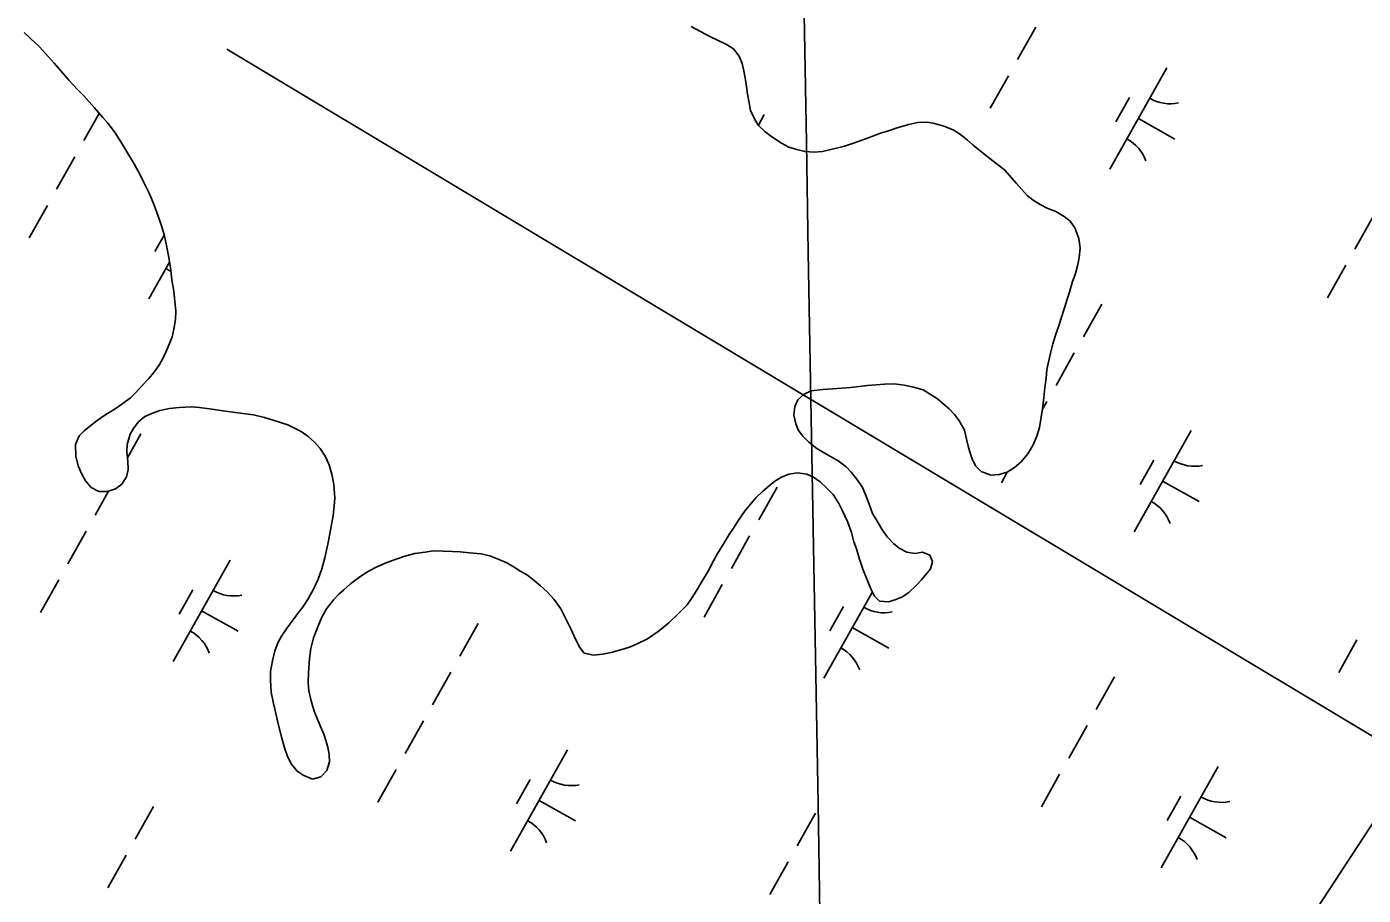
# Model space of a CAD drawing. Extents: x 3913936 to 3933962, y 195330 to 217741.
# Drawn here: x 3924836 to 3925410, y 208116 to 208489 of the extents above; entities that cross this region are included whole.
import ezdxf

# ---------------------------------------------------------------- set-up
doc = ezdxf.new("R2010")
doc.units = 0
for name, color, linetype in [('V-GRID-MAJR', 7, 'Continuous'), ('V-UTIL-LINE', 7, 'Continuous'), ('V-WETL-SWMP', 7, 'Continuous')]:
    doc.layers.add(name, color=color, linetype=linetype)

msp = doc.modelspace()

# ---------------------------------------------------------------- linework, layer by layer
at = {"layer": 'V-GRID-MAJR'}
msp.add_spline([(3925365.98, 197364.03), (3925326.04, 199633.54), (3925219.37, 205693.59), (3925112.71, 211753.63), (3925058.21, 214849.94)], degree=3, dxfattribs=at)
at = {"layer": 'V-UTIL-LINE'}
msp.add_line((3924921.92, 208479.62), (3928401.93, 206392.15), dxfattribs=at)
msp.add_lwpolyline([(3928315.82, 212388.13), (3926944.7, 210748.94), (3926592.74, 210251.47), (3926408.93, 209914.99), (3925628.64, 208474.44), (3925139.98, 207727.42), (3924555.96, 206253.65), (3924055.82, 204771.45), (3923484.9, 203858.52), (3922256.01, 202262.65), (3921816.4, 201905.57), (3920704.84, 200345.08), (3920462.44, 200062.72)], dxfattribs=at)
at = {"layer": 'V-WETL-SWMP'}
for p, q in [((3925121.55, 208489.4), (3925125.58, 208487.24)), ((3925269.63, 208489.16), (3925261.79, 208475.21)), ((3924837.62, 208484.29), (3924834.88, 208486.85)), ((3924841.4, 208480.57), (3924837.62, 208484.29)), ((3925125.58, 208487.24), (3925129.22, 208485.21)), ((3925129.22, 208485.21), (3925136.75, 208481.66)), ((3924845.19, 208476.47), (3924841.4, 208480.57)), ((3924847.8, 208473.65), (3924845.19, 208476.47)), ((3925136.75, 208481.66), (3925139.74, 208479.74)), ((3925139.74, 208479.74), (3925142.22, 208476.67)), ((3925142.22, 208476.67), (3925143.42, 208473.45)), ((3924850.68, 208470.32), (3924847.8, 208473.65)), ((3925143.42, 208473.45), (3925144.22, 208470.35)), ((3925325.97, 208471.6), (3925301.46, 208428.01)), ((3924854.07, 208466.34), (3924850.68, 208470.32)), ((3924857.73, 208462.37), (3924854.07, 208466.34)), ((3925144.22, 208470.35), (3925144.77, 208467.38)), ((3925144.77, 208467.38), (3925145.32, 208463.64)), ((3925257.87, 208468.24), (3925250.03, 208454.29)), ((3924860.6, 208459.43), (3924857.73, 208462.37)), ((3924864.91, 208454.55), (3924860.6, 208459.43)), ((3925145.32, 208463.64), (3925145.74, 208460.28)), ((3925145.74, 208460.28), (3925146.42, 208456.54)), ((3924868.7, 208450.2), (3924864.91, 208454.55)), ((3925146.42, 208456.54), (3925147.09, 208453.32)), ((3925147.09, 208453.32), (3925148.68, 208449.71)), ((3925309.93, 208458.82), (3925304.05, 208448.36)), ((3924867.11, 208452.02), (3924860.58, 208440.39)), ((3924870.79, 208447.76), (3924868.7, 208450.2)), ((3924873.67, 208444.04), (3924870.79, 208447.76)), ((3925148.68, 208449.71), (3925150.39, 208447.01)), ((3925152.96, 208451.5), (3925150.42, 208446.98)), ((3925215.01, 208447.23), (3925219.01, 208448.17)), ((3925219.01, 208448.17), (3925223.15, 208448.21)), ((3925223.15, 208448.21), (3925226.12, 208447.72)), ((3925226.12, 208447.72), (3925230.14, 208446.6)), ((3925313.72, 208449.81), (3925329.41, 208440.98)), ((3924876.42, 208439.8), (3924873.67, 208444.04)), ((3925150.39, 208447.01), (3925153.12, 208444.32)), ((3925153.12, 208444.32), (3925156.25, 208441.9)), ((3925156.25, 208441.9), (3925160.28, 208439.22)), ((3925195.3, 208440.71), (3925199.16, 208442.17)), ((3925199.16, 208442.17), (3925202.9, 208443.5)), ((3925202.9, 208443.5), (3925205.86, 208444.43)), ((3925205.86, 208444.43), (3925210.5, 208445.9)), ((3925210.5, 208445.9), (3925215.01, 208447.23)), ((3925230.14, 208446.6), (3925234.16, 208444.95)), ((3925234.16, 208444.95), (3925237.29, 208442.91)), ((3925237.29, 208442.91), (3925240.28, 208440.49)), ((3924879.31, 208435.04), (3924876.42, 208439.8)), ((3925160.28, 208439.22), (3925163.53, 208437.57)), ((3925163.53, 208437.57), (3925166.9, 208436.57)), ((3925166.9, 208436.57), (3925170.4, 208435.7)), ((3925178.02, 208435.64), (3925180.99, 208436.31)), ((3925180.99, 208436.31), (3925183.96, 208437.11)), ((3925183.96, 208437.11), (3925187.44, 208437.92)), ((3925187.44, 208437.92), (3925191.3, 208439.25)), ((3925191.3, 208439.25), (3925195.3, 208440.71)), ((3925240.28, 208440.49), (3925242.76, 208438.44)), ((3925242.76, 208438.44), (3925245.75, 208436.01)), ((3924856.66, 208433.42), (3924848.82, 208419.47)), ((3924882.33, 208430.03), (3924879.31, 208435.04)), ((3925170.4, 208435.7), (3925174.41, 208435.35)), ((3925174.41, 208435.35), (3925178.02, 208435.64)), ((3925245.75, 208436.01), (3925251.22, 208431.67)), ((3925251.22, 208431.67), (3925253.7, 208429.62)), ((3924884.7, 208425.66), (3924882.33, 208430.03)), ((3924886.28, 208422.31), (3924884.7, 208425.66)), ((3925253.7, 208429.62), (3925256.17, 208427.71)), ((3925256.17, 208427.71), (3925261.39, 208421.94)), ((3924888.78, 208417.42), (3924886.28, 208422.31)), ((3925261.39, 208421.94), (3925263.62, 208419.25)), ((3925263.62, 208419.25), (3925265.97, 208416.81)), ((3924890.77, 208412.53), (3924888.78, 208417.42)), ((3925265.97, 208416.81), (3925268.44, 208414.77)), ((3925268.44, 208414.77), (3925271.56, 208412.86)), ((3924844.9, 208412.5), (3924837.06, 208398.55)), ((3924892.36, 208408.28), (3924890.77, 208412.53)), ((3924893.82, 208403.77), (3924892.36, 208408.28)), ((3925271.56, 208412.86), (3925274.81, 208411.21)), ((3925274.81, 208411.21), (3925278.18, 208409.82)), ((3925278.18, 208409.82), (3925281.82, 208407.65)), ((3925281.82, 208407.65), (3925284.42, 208405.74)), ((3925414.63, 208407.65), (3925406.79, 208393.71)), ((3924895.02, 208400.03), (3924893.82, 208403.77)), ((3925284.42, 208405.74), (3925286.39, 208402.79)), ((3925286.39, 208402.79), (3925288.11, 208398.28)), ((3924895.09, 208399.74), (3924891.08, 208392.62)), ((3924896.1, 208395.26), (3924895.02, 208400.03)), ((3925288.11, 208398.28), (3925288.67, 208394.15)), ((3924896.92, 208390.74), (3924896.1, 208395.26)), ((3924897.74, 208385.84), (3924896.92, 208390.74)), ((3925288.32, 208390.14), (3925287.7, 208387.03)), ((3925288.67, 208394.15), (3925288.32, 208390.14)), ((3924897.37, 208388.06), (3924888.5, 208372.27)), ((3924898.31, 208380.54), (3924897.74, 208385.84)), ((3925287.7, 208387.03), (3925286.7, 208383.27)), ((3925402.87, 208386.73), (3925395.03, 208372.78)), ((3924899.13, 208375.64), (3924898.31, 208380.54)), ((3925285.32, 208379.38), (3925284.06, 208375.23)), ((3925286.7, 208383.27), (3925285.32, 208379.38)), ((3924899.56, 208371.25), (3924899.13, 208375.64)), ((3925284.06, 208375.23), (3925283.06, 208372.25)), ((3924899.98, 208367.12), (3924899.56, 208371.25)), ((3925282.05, 208368.88), (3925280.55, 208363.95)), ((3925283.06, 208372.25), (3925282.05, 208368.88)), ((3925297.95, 208369.99), (3925290.11, 208356.05)), ((3924899.15, 208359.22), (3924899.89, 208363.49)), ((3924899.89, 208363.49), (3924899.98, 208367.12)), ((3925280.55, 208363.95), (3925279.55, 208360.71)), ((3924897.02, 208352.35), (3924898.41, 208355.99)), ((3924898.41, 208355.99), (3924899.15, 208359.22)), ((3925278.29, 208357.08), (3925276.9, 208352.93)), ((3925279.55, 208360.71), (3925278.29, 208357.08)), ((3924895.75, 208349.37), (3924897.02, 208352.35)), ((3925276.9, 208352.93), (3925275.91, 208348.92)), ((3924892.96, 208344.04), (3924894.49, 208346.64)), ((3924894.49, 208346.64), (3924895.75, 208349.37)), ((3925275.91, 208348.92), (3925274.42, 208341.92)), ((3925286.19, 208349.07), (3925278.35, 208335.12)), ((3924888.36, 208337.92), (3924890.79, 208340.79)), ((3924890.79, 208340.79), (3924892.96, 208344.04)), ((3925274.42, 208341.92), (3925274.07, 208338.3)), ((3924882.86, 208332.06), (3924885.29, 208334.79)), ((3924885.29, 208334.79), (3924888.36, 208337.92)), ((3925173.17, 208332.83), (3925170.08, 208331.38)), ((3925178.08, 208333.4), (3925173.17, 208332.83)), ((3925182.34, 208333.69), (3925178.08, 208333.4)), ((3925186.34, 208333.99), (3925182.34, 208333.69)), ((3925189.96, 208334.28), (3925186.34, 208333.99)), ((3925193.7, 208334.71), (3925189.96, 208334.28)), ((3925197.19, 208335.12), (3925193.7, 208334.71)), ((3925201.06, 208335.42), (3925197.19, 208335.12)), ((3925204.68, 208335.71), (3925201.06, 208335.42)), ((3925208.82, 208335.75), (3925204.68, 208335.71)), ((3925213.09, 208335.27), (3925208.82, 208335.75)), ((3925217.1, 208334.41), (3925213.09, 208335.27)), ((3925221.25, 208333.15), (3925217.1, 208334.41)), ((3925223.98, 208331.5), (3925221.25, 208333.15)), ((3925273.59, 208334.29), (3925273.11, 208329.89)), ((3925274.07, 208338.3), (3925273.59, 208334.29)), ((3924873.49, 208324.73), (3924877.22, 208327.35)), ((3924877.22, 208327.35), (3924880.56, 208329.84)), ((3924880.56, 208329.84), (3924882.86, 208332.06)), ((3925167.39, 208328.9), (3925166.12, 208326.05)), ((3925170.08, 208331.38), (3925167.39, 208328.9)), ((3925227.36, 208329.33), (3925223.98, 208331.5)), ((3925229.71, 208327.29), (3925227.36, 208329.33)), ((3925232.44, 208325.11), (3925229.71, 208327.29)), ((3925274.43, 208328.15), (3925272.43, 208324.59)), ((3925273.11, 208329.89), (3925272.51, 208325.1)), ((3924866.3, 208320.01), (3924870.02, 208322.63)), ((3924870.02, 208322.63), (3924873.49, 208324.73)), ((3924886.71, 208321.75), (3924884.14, 208319.66)), ((3924889.67, 208323.07), (3924886.71, 208321.75)), ((3924893.14, 208324.4), (3924889.67, 208323.07)), ((3924897.27, 208325.21), (3924893.14, 208324.4)), ((3924901.53, 208325.64), (3924897.27, 208325.21)), ((3924906.83, 208325.95), (3924901.53, 208325.64)), ((3924910.2, 208325.59), (3924906.83, 208325.95)), ((3924915.5, 208324.86), (3924910.2, 208325.59)), ((3924920.42, 208324.26), (3924915.5, 208324.86)), ((3924924.56, 208323.66), (3924920.42, 208324.26)), ((3924930, 208322.93), (3924924.56, 208323.66)), ((3924933.36, 208322.45), (3924930, 208322.93)), ((3924938.16, 208321.33), (3924933.36, 208322.45)), ((3924941.91, 208320.2), (3924938.16, 208321.33)), ((3925166.12, 208326.05), (3925165.64, 208322.29)), ((3925165.64, 208322.29), (3925166.45, 208318.55)), ((3925234.66, 208322.68), (3925232.44, 208325.11)), ((3925236.62, 208320.24), (3925234.66, 208322.68)), ((3925272.51, 208325.1), (3925271.29, 208317.08)), ((3924858.48, 208313.47), (3924860.65, 208315.56)), ((3924860.65, 208315.56), (3924862.96, 208317.52)), ((3924862.96, 208317.52), (3924866.3, 208320.01)), ((3924881.97, 208316.92), (3924880.44, 208314.2)), ((3924884.14, 208319.66), (3924881.97, 208316.92)), ((3924948.14, 208318.19), (3924941.91, 208320.2)), ((3924950.99, 208316.79), (3924948.14, 208318.19)), ((3924953.85, 208315.27), (3924950.99, 208316.79)), ((3925166.45, 208318.55), (3925167.64, 208315.72)), ((3925167.64, 208315.72), (3925169.47, 208313.28)), ((3925238.99, 208315.87), (3925236.62, 208320.24)), ((3925240.06, 208311.48), (3925238.99, 208315.87)), ((3925271.29, 208317.08), (3925270.04, 208313.32)), ((3925336.36, 208315.8), (3925311.86, 208272.21)), ((3924856.96, 208309.71), (3924858.48, 208313.47)), ((3924857.14, 208304.67), (3924856.96, 208309.71)), ((3924879.19, 208309.79), (3924878.96, 208306.56)), ((3924880.44, 208314.2), (3924879.19, 208309.79)), ((3924884.99, 208314.25), (3924879.23, 208304.02)), ((3924956.97, 208313.1), (3924953.85, 208315.27)), ((3924959.71, 208310.67), (3924956.97, 208313.1)), ((3924962.06, 208307.98), (3924959.71, 208310.67)), ((3925169.47, 208313.28), (3925172.08, 208310.72)), ((3925172.08, 208310.72), (3925175.6, 208308.04)), ((3925240.74, 208308.39), (3925240.06, 208311.48)), ((3925270.04, 208313.32), (3925268.52, 208309.55)), ((3924858.08, 208300.54), (3924857.14, 208304.67)), ((3924878.96, 208306.56), (3924879.39, 208302.55)), ((3924964.29, 208304.77), (3924962.06, 208307.98)), ((3924965.88, 208301.04), (3924964.29, 208304.77)), ((3925175.6, 208308.04), (3925178.46, 208306.25)), ((3925178.46, 208306.25), (3925181.71, 208304.35)), ((3925181.71, 208304.35), (3925184.7, 208302.69)), ((3925242.08, 208303.88), (3925240.74, 208308.39)), ((3925266.23, 208305.78), (3925263.29, 208302.27)), ((3925268.52, 208309.55), (3925266.23, 208305.78)), ((3924859.66, 208296.94), (3924858.08, 208300.54)), ((3924879.55, 208298.93), (3924878.81, 208295.83)), ((3924879.39, 208302.55), (3924879.55, 208298.93)), ((3924967.08, 208296.91), (3924965.88, 208301.04)), ((3925184.7, 208302.69), (3925188.21, 208300.14)), ((3925188.21, 208300.14), (3925190.3, 208297.83)), ((3925243.79, 208300.53), (3925242.08, 208303.88)), ((3925246.14, 208298.1), (3925243.79, 208300.53)), ((3925260.47, 208299.78), (3925257.38, 208297.82)), ((3925263.29, 208302.27), (3925260.47, 208299.78)), ((3925320.32, 208303.02), (3925314.44, 208292.56)), ((3924861.24, 208294.11), (3924859.66, 208296.94)), ((3924863.72, 208291.29), (3924861.24, 208294.11)), ((3924876.9, 208292.71), (3924874.07, 208290.61)), ((3924878.81, 208295.83), (3924876.9, 208292.71)), ((3924967.9, 208292.52), (3924967.08, 208296.91)), ((3924968.34, 208286.84), (3924967.9, 208292.52)), ((3925157.5, 208293.91), (3925155.07, 208291.95)), ((3925160.33, 208295.61), (3925157.5, 208293.91)), ((3925163.55, 208296.94), (3925160.33, 208295.61)), ((3925167.17, 208297.49), (3925163.55, 208296.94)), ((3925171.18, 208297.01), (3925167.17, 208297.49)), ((3925174.16, 208295.74), (3925171.18, 208297.01)), ((3925177.02, 208293.7), (3925174.16, 208295.74)), ((3925179.76, 208291.14), (3925177.02, 208293.7)), ((3925190.3, 208297.83), (3925192.65, 208295.01)), ((3925192.65, 208295.01), (3925195.01, 208291.54)), ((3925250.29, 208296.59), (3925246.14, 208298.1)), ((3925253.9, 208296.88), (3925250.29, 208296.59)), ((3925257.38, 208297.82), (3925253.9, 208296.88)), ((3925257.38, 208297.81), (3925254.83, 208293.28)), ((3925324.11, 208294.01), (3925339.8, 208285.19)), ((3924866.97, 208289.51), (3924863.72, 208291.29)), ((3924871.18, 208289.69), (3924865.38, 208279.38)), ((3924870.72, 208289.55), (3924866.97, 208289.51)), ((3924874.07, 208290.61), (3924870.72, 208289.55)), ((3924968.11, 208283.22), (3924968.34, 208286.84)), ((3925149.43, 208286.98), (3925147, 208284.11)), ((3925152.37, 208289.72), (3925149.43, 208286.98)), ((3925158.42, 208291.32), (3925150.58, 208277.38)), ((3925155.07, 208291.95), (3925152.37, 208289.72)), ((3925182.5, 208288.2), (3925179.76, 208291.14)), ((3925185, 208284.34), (3925182.5, 208288.2)), ((3925195.01, 208291.54), (3925196.73, 208287.55)), ((3925196.73, 208287.55), (3925198.19, 208283.69)), ((3924967.63, 208279.21), (3924968.11, 208283.22)), ((3925144.44, 208280.99), (3925141.64, 208276.83)), ((3925147, 208284.11), (3925144.44, 208280.99)), ((3925186.45, 208281.51), (3925185, 208284.34)), ((3925188.69, 208276.62), (3925186.45, 208281.51)), ((3925198.19, 208283.69), (3925199.51, 208280.08)), ((3924966.16, 208270.66), (3924967.63, 208279.21)), ((3925141.64, 208276.83), (3925139.98, 208274.23)), ((3925190.41, 208271.85), (3925188.69, 208276.62)), ((3925199.51, 208280.08), (3925201.48, 208276.74)), ((3925201.48, 208276.74), (3925203.46, 208273.27)), ((3924861.46, 208272.41), (3924853.62, 208258.46)), ((3924965.42, 208266.91), (3924966.16, 208270.66)), ((3925137.81, 208271.1), (3925135.39, 208267.07)), ((3925139.98, 208274.23), (3925137.81, 208271.1)), ((3925146.66, 208270.4), (3925138.82, 208256.46)), ((3925191.48, 208267.86), (3925190.41, 208271.85)), ((3925203.46, 208273.27), (3925205.94, 208269.93)), ((3925205.94, 208269.93), (3925208.42, 208267.11)), ((3924964.05, 208260.95), (3924965.42, 208266.91)), ((3925010.69, 208263.97), (3925007.2, 208263.42)), ((3925014.95, 208263.88), (3925010.69, 208263.97)), ((3925018.96, 208263.79), (3925014.95, 208263.88)), ((3925022.2, 208263.56), (3925018.96, 208263.79)), ((3925135.39, 208267.07), (3925132.72, 208262.65)), ((3925192.55, 208264.89), (3925191.48, 208267.86)), ((3925193.88, 208260.38), (3925192.55, 208264.89)), ((3925208.42, 208267.11), (3925210.9, 208265.2)), ((3925210.9, 208265.2), (3925214.15, 208263.42)), ((3924923.39, 208260.06), (3924898.89, 208216.47)), ((3924962.81, 208256.28), (3924964.05, 208260.95)), ((3924990.06, 208258.74), (3924985.81, 208256.89)), ((3924994.31, 208260.33), (3924990.06, 208258.74)), ((3924998.43, 208261.66), (3924994.31, 208260.33)), ((3925002.81, 208262.86), (3924998.43, 208261.66)), ((3925007.2, 208263.42), (3925002.81, 208262.86)), ((3925026.21, 208263.21), (3925022.2, 208263.56)), ((3925031.25, 208262.74), (3925026.21, 208263.21)), ((3925035.01, 208261.87), (3925031.25, 208262.74)), ((3925038.64, 208260.48), (3925035.01, 208261.87)), ((3925042.27, 208258.83), (3925038.64, 208260.48)), ((3925045.52, 208256.93), (3925042.27, 208258.83)), ((3925131.07, 208259.67), (3925128.78, 208255.25)), ((3925132.72, 208262.65), (3925131.07, 208259.67)), ((3925195.34, 208256.13), (3925193.88, 208260.38)), ((3925214.15, 208263.42), (3925217.77, 208262.93)), ((3925217.77, 208262.93), (3925221, 208263.48)), ((3925221, 208263.48), (3925224.11, 208262.22)), ((3925224.11, 208262.22), (3925225.3, 208259.38)), ((3925225.3, 208259.38), (3925224.42, 208256.27)), ((3924961.17, 208251.87), (3924962.81, 208256.28)), ((3924978.61, 208252.42), (3924975.15, 208249.81)), ((3924982.08, 208254.78), (3924978.61, 208252.42)), ((3924985.81, 208256.89), (3924982.08, 208254.78)), ((3925048.39, 208255.14), (3925045.52, 208256.93)), ((3925051.24, 208253.49), (3925048.39, 208255.14)), ((3925054.11, 208251.32), (3925051.24, 208253.49)), ((3925128.78, 208255.25), (3925125.98, 208250.57)), ((3925197.2, 208251.49), (3925195.34, 208256.13)), ((3925222.51, 208253.93), (3925220.46, 208251.58)), ((3925224.42, 208256.27), (3925222.51, 208253.93)), ((3924849.7, 208251.49), (3924841.86, 208237.54)), ((3924907.36, 208247.28), (3924901.47, 208236.82)), ((3924956.98, 208243.43), (3924959.39, 208247.85)), ((3924959.39, 208247.85), (3924961.17, 208251.87)), ((3924972.2, 208247.32), (3924970.02, 208245.23)), ((3924975.15, 208249.81), (3924972.2, 208247.32)), ((3925056.71, 208249.02), (3925054.11, 208251.32)), ((3925059.58, 208246.33), (3925056.71, 208249.02)), ((3925124.46, 208247.84), (3925121.91, 208243.94)), ((3925125.98, 208250.57), (3925124.46, 208247.84)), ((3925134.9, 208249.48), (3925127.05, 208235.53)), ((3925198.78, 208247.63), (3925197.2, 208251.49)), ((3925200.36, 208244.54), (3925198.78, 208247.63)), ((3925218.29, 208249.11), (3925215.21, 208246.23)), ((3925220.46, 208251.58), (3925218.29, 208249.11)), ((3924954.43, 208239.66), (3924956.98, 208243.43)), ((3924967.84, 208243.02), (3924964.77, 208239.11)), ((3924970.02, 208245.23), (3924967.84, 208243.02)), ((3925062.59, 208243.13), (3925059.58, 208246.33)), ((3925065.47, 208239.02), (3925062.59, 208243.13)), ((3925119.74, 208240.82), (3925116.28, 208237.17)), ((3925121.91, 208243.94), (3925119.74, 208240.82)), ((3925199.39, 208246.44), (3925178.49, 208209.25)), ((3925202.45, 208242.37), (3925200.36, 208244.54)), ((3925206.46, 208242.15), (3925202.45, 208242.37)), ((3925209.55, 208243.08), (3925206.46, 208242.15)), ((3925212.39, 208244.27), (3925209.55, 208243.08)), ((3925215.21, 208246.23), (3925212.39, 208244.27)), ((3924911.14, 208238.27), (3924926.83, 208229.44)), ((3924950.09, 208233.8), (3924952.39, 208236.93)), ((3924952.39, 208236.93), (3924954.43, 208239.66)), ((3924962.74, 208235.47), (3924961.1, 208231.32)), ((3924964.77, 208239.11), (3924962.74, 208235.47)), ((3925067.71, 208234.77), (3925065.47, 208239.02)), ((3925116.28, 208237.17), (3925111.93, 208233.12)), ((3925186.96, 208240.06), (3925181.08, 208229.6)), ((3924945.5, 208227.3), (3924947.92, 208230.94)), ((3924947.92, 208230.94), (3924950.09, 208233.8)), ((3924961.1, 208231.32), (3924959.21, 208226.65)), ((3925029.98, 208232.74), (3925022.14, 208218.8)), ((3925069.95, 208230.27), (3925067.71, 208234.77)), ((3925071.79, 208226.02), (3925069.95, 208230.27)), ((3925107.31, 208229.33), (3925102.69, 208226.18)), ((3925111.93, 208233.12), (3925107.31, 208229.33)), ((3925190.74, 208231.05), (3925206.43, 208222.23)), ((3924942.58, 208221.06), (3924943.97, 208224.7)), ((3924943.97, 208224.7), (3924945.5, 208227.3)), ((3924959.21, 208226.65), (3924958.08, 208221.99)), ((3925073.64, 208222.42), (3925071.79, 208226.02)), ((3925098.05, 208223.94), (3925094.96, 208222.62)), ((3925102.69, 208226.18), (3925098.05, 208223.94)), ((3925407.67, 208225.72), (3925399.83, 208211.77)), ((3924941.59, 208216.79), (3924942.58, 208221.06)), ((3924958.08, 208221.99), (3924957.48, 208217.58)), ((3925075.6, 208219.98), (3925073.64, 208222.42)), ((3925079.62, 208219.11), (3925075.6, 208219.98)), ((3925083.36, 208219.54), (3925079.62, 208219.11)), ((3925087.1, 208220.35), (3925083.36, 208219.54)), ((3925091.74, 208221.68), (3925087.1, 208220.35)), ((3925094.96, 208222.62), (3925091.74, 208221.68)), ((3924940.73, 208212.13), (3924941.59, 208216.79)), ((3924940.76, 208208.38), (3924940.73, 208212.13)), ((3924957.48, 208217.58), (3924957.02, 208211.76)), ((3924941.07, 208203.34), (3924940.76, 208208.38)), ((3924957.02, 208211.76), (3924956.93, 208207.24)), ((3924956.93, 208207.24), (3924957.22, 208203.88)), ((3925018.22, 208211.82), (3925010.38, 208197.88)), ((3925303.41, 208209.81), (3925295.57, 208195.87)), ((3924942.02, 208198.44), (3924941.07, 208203.34)), ((3924957.22, 208203.88), (3924958.17, 208199.49)), ((3924942.69, 208195.34), (3924942.02, 208198.44)), ((3924944.04, 208189.67), (3924942.69, 208195.34)), ((3924958.17, 208199.49), (3924959.5, 208195.11)), ((3924959.5, 208195.11), (3924960.82, 208192.02)), ((3924945.65, 208183.48), (3924944.04, 208189.67)), ((3924960.82, 208192.02), (3924962.27, 208188.55)), ((3925006.46, 208190.9), (3924998.62, 208176.95)), ((3924946.85, 208178.97), (3924945.65, 208183.48)), ((3924962.27, 208188.55), (3924963.6, 208185.2)), ((3924963.6, 208185.2), (3924965.2, 208180.17)), ((3925291.65, 208188.89), (3925283.81, 208174.95)), ((3924947.92, 208176), (3924946.85, 208178.97)), ((3924965.2, 208180.17), (3924965.88, 208176.69)), ((3925068.39, 208178.55), (3925043.89, 208134.96)), ((3924949.63, 208172.53), (3924947.92, 208176)), ((3924952.24, 208169.32), (3924949.63, 208172.53)), ((3924966.04, 208173.33), (3924964.91, 208169.57)), ((3924965.88, 208176.69), (3924966.04, 208173.33)), ((3924954.84, 208167.67), (3924952.24, 208169.32)), ((3924958.74, 208165.89), (3924954.84, 208167.67)), ((3924962.35, 208166.83), (3924958.74, 208165.89)), ((3924964.91, 208169.57), (3924962.35, 208166.83)), ((3924994.7, 208169.98), (3924986.86, 208156.03)), ((3925279.89, 208167.97), (3925272.05, 208154.03)), ((3925347.99, 208171.33), (3925323.49, 208127.74)), ((3925052.35, 208165.77), (3925046.47, 208155.31)), ((3925056.14, 208156.76), (3925071.83, 208147.94)), ((3925331.95, 208158.55), (3925326.07, 208148.09)), ((3924890.44, 208154.07), (3924882.6, 208140.13)), ((3925174.98, 208151.23), (3925167.14, 208137.29)), ((3925335.74, 208149.54), (3925351.43, 208140.72)), ((3924878.68, 208133.15), (3924870.84, 208119.21)), ((3925163.22, 208130.31), (3925155.38, 208116.37))]:
    msp.add_line(p, q, dxfattribs=at)
for centre, start, end in [((3925327.46, 208473.77), 239.88608, 281.42974), ((3925300.39, 208425.61), 19.88608, 61.42973), ((3924887.42, 208369.87), 53.35921, 61.42973), ((3925337.85, 208317.97), 239.88608, 281.42974), ((3925310.78, 208269.81), 19.88608, 61.42973), ((3924924.88, 208262.23), 239.88608, 281.42974), ((3925204.48, 208255.01), 239.88608, 281.42974), ((3924897.81, 208214.07), 19.88608, 61.42973), ((3925177.41, 208206.85), 19.88608, 61.42973), ((3925069.88, 208180.72), 239.88608, 281.42974), ((3925349.48, 208173.5), 239.88608, 281.42974), ((3925042.81, 208132.56), 19.88608, 61.42973), ((3925322.41, 208125.34), 19.88608, 61.42973)]:
    msp.add_arc(centre, 17.62, start, end, dxfattribs=at)

doc.saveas('drawing.dxf')
